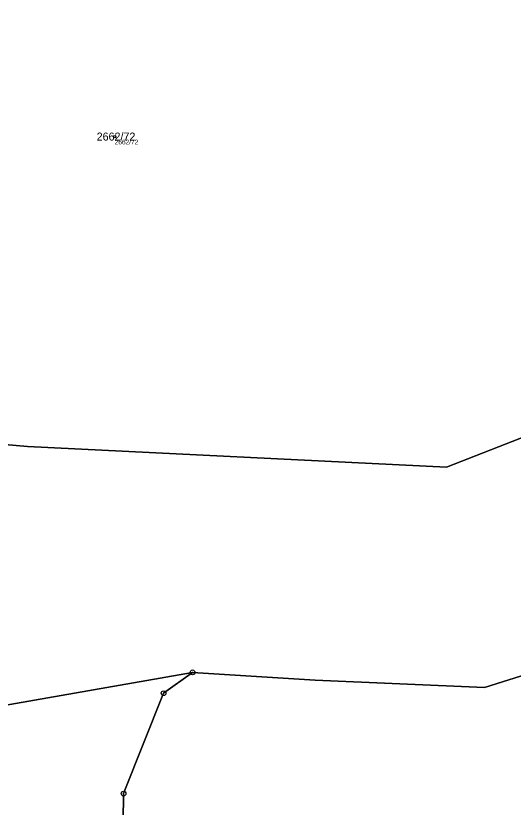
# Model space of a CAD drawing. Extents: x -761891 to -756141, y -1178507 to -1171885.
# Drawn here: x -758399.9 to -758294.3, y -1175605.1 to -1175437 of the extents above; entities that cross this region are included whole.
import ezdxf

# ---------------------------------------------------------------- set-up
doc = ezdxf.new("R2010")
doc.units = 0
for name, color, linetype in [('Definiční body', 7, 'Continuous'), ('Hranice parcel', 7, 'Continuous'), ('Parcelní čísla', 7, 'Continuous'), ('Polygon parcely', 7, 'Continuous'), ('Značky bodu BP', 7, 'Continuous')]:
    doc.layers.add(name, color=color, linetype=linetype)

msp = doc.modelspace()

# ---------------------------------------------------------------- linework, layer by layer
at = {"layer": 'Definiční body'}
msp.add_circle((-758378.87, -1175462.67), 0.25, dxfattribs=at)
at = {"layer": 'Hranice parcel'}
for points in [[(-758194.88, -1175466.71), (-758214.87, -1175460.18), (-758239.74, -1175510.19), (-758272.44, -1175518.77), (-758308.44, -1175532.92), (-758397.41, -1175528.48), (-758513.77, -1175518.24)], [(-758362.36, -1175576.48), (-758336.32, -1175578.14), (-758300.36, -1175579.7), (-758257.7, -1175566.21), (-758215.32, -1175551.74), (-758199.09, -1175537.33), (-758193.04, -1175520.08)], [(-758335.31, -1175827.04), (-758390.73, -1175709.02), (-758446.07, -1175591.17), (-758362.36, -1175576.48)], [(-758362.36, -1175576.48), (-758368.51, -1175580.91), (-758377, -1175602.25), (-758377.24, -1175620.35), (-758334.51, -1175622.99), (-758333.68, -1175623.04)]]:
    msp.add_lwpolyline(points, dxfattribs=at)
at = {"layer": 'Polygon parcely'}
for points in [[(-758513.77, -1175518.24), (-758397.41, -1175528.48), (-758308.44, -1175532.92), (-758272.44, -1175518.77), (-758239.74, -1175510.19), (-758214.87, -1175460.18), (-758194.88, -1175466.71), (-758195.46, -1175449.71), (-758196.78, -1175439.28), (-758202.45, -1175439.16), (-758252.94, -1175428.06), (-758296.96, -1175416), (-758322.25, -1175409.76), (-758397.88, -1175398.69), (-758457.14, -1175399.4), (-758508.56, -1175396.49), (-758512.95, -1175499)], [(-758333.68, -1175623.04), (-758290.23, -1175625.73), (-758292.39, -1175605.45), (-758254.26, -1175605.2), (-758243.56, -1175602.62), (-758217.32, -1175587.86), (-758182.02, -1175554.9), (-758174.87, -1175521.52), (-758189.11, -1175517.12), (-758189.85, -1175516.87), (-758193.04, -1175520.08), (-758199.09, -1175537.33), (-758215.32, -1175551.74), (-758257.7, -1175566.21), (-758300.36, -1175579.7), (-758336.32, -1175578.14), (-758362.36, -1175576.48), (-758368.51, -1175580.91), (-758377, -1175602.25), (-758377.24, -1175620.35), (-758334.51, -1175622.99)], [(-758333.68, -1175623.04), (-758334.51, -1175622.99), (-758377.24, -1175620.35), (-758377, -1175602.25), (-758368.51, -1175580.91), (-758362.36, -1175576.48), (-758446.07, -1175591.17), (-758390.73, -1175709.02), (-758335.31, -1175827.04), (-758332.17, -1175833.72), (-758305.44, -1175811.32), (-758290.3, -1175796.94), (-758259.11, -1175758.52)]]:
    msp.add_lwpolyline(points, close=True, dxfattribs=at)
msp.add_lwpolyline([(-758390.73, -1175709.02), (-758446.07, -1175591.17), (-758362.36, -1175576.48), (-758336.32, -1175578.14), (-758300.36, -1175579.7), (-758257.7, -1175566.21), (-758215.32, -1175551.74), (-758199.09, -1175537.33), (-758193.04, -1175520.08), (-758194.88, -1175466.71), (-758214.87, -1175460.18), (-758239.74, -1175510.19), (-758272.44, -1175518.77), (-758308.44, -1175532.92), (-758397.41, -1175528.48), (-758513.77, -1175518.24), (-758517.34, -1175601.51), (-758624.43, -1175594.88)], dxfattribs=at)
at = {"layer": 'Značky bodu BP'}
for centre, radius in [((-758362.36, -1175576.48), 0.5), ((-758362.36, -1175576.48), 0.0303), ((-758368.51, -1175580.91), 0.5), ((-758368.51, -1175580.91), 0.0303), ((-758377, -1175602.25), 0.5), ((-758377, -1175602.25), 0.0303)]:
    msp.add_circle(centre, radius, dxfattribs=at)

# ---------------------------------------------------------------- texts
at = {"layer": 'Definiční body'}
msp.add_text('2662/72', height=1, dxfattribs=at).set_placement((-758378.87, -1175464.33))
at = {"layer": 'Parcelní čísla'}
msp.add_text('2662/72', height=1.7, dxfattribs=at).set_placement((-758382.71, -1175463.52))

doc.saveas('drawing.dxf')
